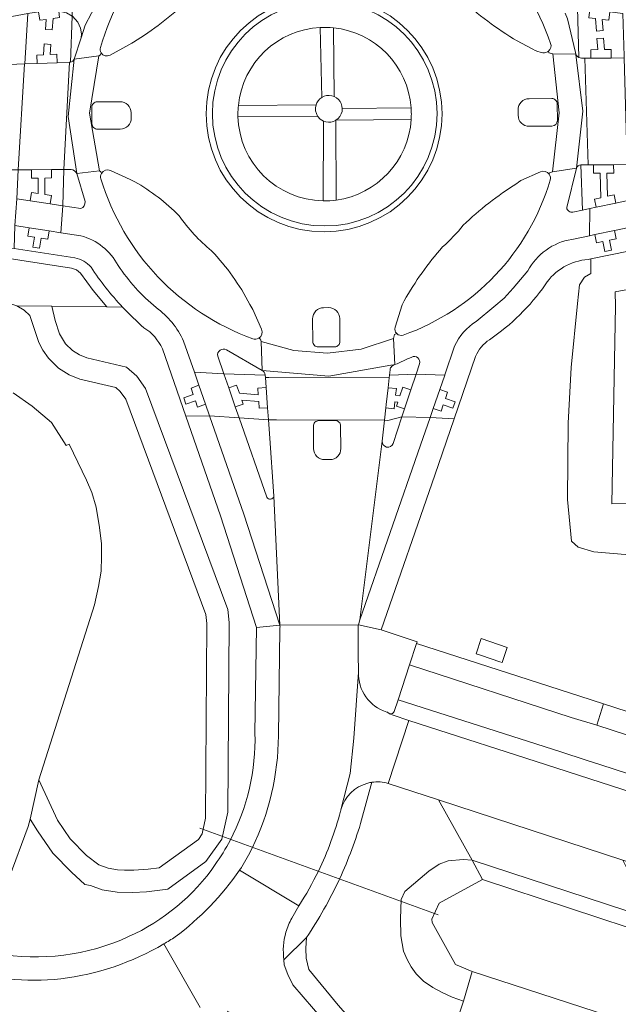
# Model space of a CAD drawing. Header units: metres. Extents: x 149984 to 156489, y 469398 to 478068.
# Tile 267 of 656: x 153396 to 153450, y 472770 to 472858. Entities that reach past the tile are written whole.
import ezdxf

# ---------------------------------------------------------------- set-up
doc = ezdxf.new("R2010")
doc.units = ezdxf.units.M
doc.header["$LTSCALE"] = 0.75
for name, color, linetype, lineweight in [('B-WE-GR-BEPLANTING_CULTUUR_HEESTERS-GV', 252, 'Continuous', 18), ('B-WE-GR-BEPLANTING_CULTUUR_VASTE PLANTENVAK-GV', 252, 'Continuous', 18), ('B-WE-KW-KUNSTWERK_DUIKER-G', 6, 'Continuous', 18), ('B-WE-OG-BEBOUWING_LAGE TRAFO-GV', 6, 'Continuous', 18), ('B-WE-OG-TERREIN_BEGROEID-GV', 252, 'Continuous', 18), ('B-WE-OG-TERREIN_ERF-GV', 252, 'Continuous', 18), ('B-WE-OG-TERREIN_OEVER-GV', 252, 'Continuous', 18), ('B-WE-OG-WATER_MEER-GV', 252, 'Continuous', 18), ('B-WE-VH-GESLOTENVERHARDING_ASFALT-GV', 252, 'Continuous', 18), ('B-WE-VH-GESLOTENVERHARDING_BETON-GV', 252, 'Continuous', 18), ('B-WE-VH-OPENVERHARDING_BETONSTRAATSTEEN-GV', 252, 'Continuous', 18), ('B-WE-VH-OPENVERHARDING_TEGEL-GV', 252, 'Continuous', 18)]:
    doc.layers.add(name, color=color, linetype=linetype, lineweight=lineweight)

msp = doc.modelspace()

# ---------------------------------------------------------------- linework, layer by layer
at = {"layer": 'B-WE-GR-BEPLANTING_CULTUUR_HEESTERS-GV', "flags": 128}
for points in [[(153458.11, 472814.76), (153449.019, 472814.674), (153449.351, 472832.327), (153449.333, 472833.6), (153475.384, 472838.365)], [(153450.521, 472837.223), (153447.172, 472836.525), (153447.172, 472835.236), (153446.578, 472834.896), (153446.143, 472834.225), (153445.98, 472832.54), (153445.4, 472826.848), (153445.146, 472821.882), (153445.074, 472815.067), (153445.418, 472811.351), (153446.016, 472810.808), (153447.412, 472810.409), (153450.566, 472810.119)], [(153427.602, 472789.834), (153426.693, 472786.483)], [(153435.802, 472770.296), (153434.77, 472770.66), (153433.889, 472771.076), (153433.063, 472771.521), (153432.21, 472772.1), (153431.562, 472772.756), (153431.108, 472773.385), (153430.75, 472774.034), (153430.448, 472774.77), (153430.19, 472776.14), (153430.181, 472777.645), (153430.24, 472779.37), (153430.54, 472780.08), (153432.693, 472781.894), (153433.63, 472782.525), (153434.41, 472782.84), (153435.755, 472782.94), (153436.577, 472782.878), (153433.551, 472788.27), (153429.08, 472789.732)], [(153424.747, 472781.252), (153424.698, 472781.146)], [(153421.771, 472775.991), (153421.73, 472775.01), (153421.76, 472774.15), (153422, 472773.13), (153424.59, 472769.96), (153428.24, 472765.85), (153429.73, 472763.46), (153430.8, 472760.47), (153433.07, 472767.07), (153434.582, 472766.618), (153435.802, 472770.296)]]:
    msp.add_lwpolyline(points, dxfattribs=at)
at = {"layer": 'B-WE-GR-BEPLANTING_CULTUUR_HEESTERS-GV'}
for points in [[(153429.08, 472789.732, 0.110992), (153427.602, 472789.834)], [(153426.693, 472786.483, -0.038271), (153424.747, 472781.252)], [(153424.698, 472781.146, -0.040571), (153421.771, 472775.991)]]:
    msp.add_lwpolyline(points, format="xyb", dxfattribs=at)
at = {"layer": 'B-WE-GR-BEPLANTING_CULTUUR_HEESTERS-GV', "flags": 128}
msp.add_lwpolyline([(153436.577, 472782.878), (153435.755, 472782.94), (153434.41, 472782.84), (153433.63, 472782.525), (153432.693, 472781.894), (153430.54, 472780.08), (153430.24, 472779.37), (153430.181, 472777.645), (153430.19, 472776.14), (153430.448, 472774.77), (153430.75, 472774.034), (153431.108, 472773.385), (153431.562, 472772.756), (153432.21, 472772.1), (153433.063, 472771.521), (153433.889, 472771.076), (153434.77, 472770.66), (153435.802, 472770.296), (153436.58, 472772.97), (153435.09, 472773.58), (153432.98, 472777.33), (153432.95, 472777.62), (153433.62, 472779.04), (153437.48, 472781.17)], close=True, dxfattribs=at)
at = {"layer": 'B-WE-GR-BEPLANTING_CULTUUR_VASTE PLANTENVAK-GV'}
for points in [[(153423.008, 472857.174, 0.370724), (153415.698, 472850.22)], [(153424.182, 472857.144, 0.037498), (153423.008, 472857.174)], [(153431.114, 472850.019, 0.36359), (153424.182, 472857.144)], [(153415.698, 472850.22, 0.024486), (153415.659, 472849.446)], [(153431.135, 472849.446, 0.019235), (153431.114, 472850.019)], [(153431.12, 472848.964, 0.014509), (153431.135, 472849.446)], [(153415.662, 472849.244, 0.401797), (153423.269, 472841.709)], [(153424.439, 472841.779, 0.357565), (153431.12, 472848.964)], [(153423.269, 472841.709, 0.037575), (153424.439, 472841.779)]]:
    msp.add_lwpolyline(points, format="xyb", dxfattribs=at)
at = {"layer": 'B-WE-GR-BEPLANTING_CULTUUR_VASTE PLANTENVAK-GV', "flags": 128}
for points in [[(153415.698, 472850.22), (153422.63, 472850.266), (153422.709, 472850.465), (153422.823, 472850.647), (153422.968, 472850.805), (153423.138, 472850.935), (153423.008, 472857.174)], [(153423.008, 472857.174), (153423.138, 472850.935), (153423.347, 472851.04), (153423.572, 472851.102), (153423.804, 472851.119), (153424.036, 472851.091), (153424.258, 472851.018), (153424.182, 472857.144)], [(153424.182, 472857.144), (153424.258, 472851.018), (153424.456, 472850.907), (153424.63, 472850.76), (153424.773, 472850.583), (153424.88, 472850.383), (153424.946, 472850.165), (153424.971, 472849.939), (153431.114, 472850.019)], [(153422.582, 472850.011), (153422.63, 472850.266), (153415.698, 472850.22)], [(153415.659, 472849.446), (153415.662, 472849.244), (153422.774, 472849.27), (153422.656, 472849.501), (153422.591, 472849.752), (153422.582, 472850.011)], [(153431.114, 472850.019), (153424.971, 472849.939), (153424.949, 472849.695), (153424.878, 472849.461), (153424.761, 472849.246), (153424.602, 472849.06), (153424.409, 472848.91), (153431.12, 472848.964)], [(153423.269, 472841.709), (153423.298, 472848.827), (153423.003, 472849.01), (153422.774, 472849.27), (153415.662, 472849.244)], [(153424.439, 472841.779), (153424.388, 472848.897), (153424.183, 472848.8), (153423.964, 472848.743), (153423.738, 472848.728), (153423.513, 472848.757), (153423.298, 472848.827), (153423.269, 472841.709)], [(153431.12, 472848.964), (153424.409, 472848.91), (153424.388, 472848.897), (153424.439, 472841.779)]]:
    msp.add_lwpolyline(points, dxfattribs=at)
msp.add_lwpolyline([(153422.774, 472849.27), (153423.003, 472849.01), (153423.298, 472848.827), (153423.513, 472848.757), (153423.738, 472848.728), (153423.964, 472848.743), (153424.183, 472848.8), (153424.388, 472848.897), (153424.409, 472848.91), (153424.602, 472849.06), (153424.761, 472849.246), (153424.878, 472849.461), (153424.949, 472849.695), (153424.971, 472849.939), (153424.946, 472850.165), (153424.88, 472850.383), (153424.773, 472850.583), (153424.63, 472850.76), (153424.456, 472850.907), (153424.258, 472851.018), (153424.036, 472851.091), (153423.804, 472851.119), (153423.572, 472851.102), (153423.347, 472851.04), (153423.138, 472850.935), (153422.968, 472850.805), (153422.823, 472850.647), (153422.709, 472850.465), (153422.63, 472850.266), (153422.582, 472850.011), (153422.591, 472849.752), (153422.656, 472849.501)], close=True, dxfattribs=at)
at = {"layer": 'B-WE-KW-KUNSTWERK_DUIKER-G', "flags": 128}
msp.add_lwpolyline([(153433.525, 472777.998), (153412.268, 472785.736)], dxfattribs=at)
at = {"layer": 'B-WE-OG-BEBOUWING_LAGE TRAFO-GV', "flags": 128}
msp.add_lwpolyline([(153437.382, 472802.662), (153436.919, 472801.297), (153437.386, 472801.139), (153439.041, 472800.579), (153439.235, 472800.513), (153439.701, 472801.873)], close=True, dxfattribs=at)
at = {"layer": 'B-WE-OG-TERREIN_BEGROEID-GV'}
for points in [[(153416.434, 472869.427, 0.240577), (153403.391, 472855.381)], [(153443.57, 472855.751, 0.229366), (153429.919, 472869.506)], [(153406.349, 472855.861, 0.051232), (153411.136, 472859.569)], [(153435.509, 472859.764, 0.052165), (153440.591, 472855.971)], [(153443.386, 472855.07, 0.305729), (153443.57, 472855.751)], [(153403.391, 472855.381, 0.208408), (153403.454, 472854.915)], [(153403.454, 472854.915, 0.403696), (153404.242, 472854.703)], [(153441.979, 472855.249, 0.103363), (153442.886, 472854.923)], [(153442.886, 472854.923, 0.217975), (153443.386, 472855.07)], [(153403.48, 472844.158, 0.206804), (153403.426, 472843.674)], [(153404.273, 472844.419, 0.389397), (153403.48, 472844.158)], [(153443.443, 472844.094, 0.359867), (153442.668, 472844.309)], [(153403.426, 472843.674, 0.237202), (153416.981, 472829.413)], [(153410.4, 472840.386, 0.069557), (153406.454, 472843.415)], [(153430.413, 472829.731, 0.238891), (153443.532, 472843.549)], [(153440.547, 472843.261, 0.050685), (153435.761, 472839.527)], [(153443.532, 472843.549, 0.233104), (153443.443, 472844.094)], [(153413.303, 472837.245, -0.067835), (153410.4, 472840.386)], [(153435.761, 472839.527, -0.042533), (153433.923, 472837.603)], [(153416.718, 472832.474, 0.071842), (153413.303, 472837.245)], [(153433.923, 472837.603, 0.049402), (153430.494, 472832.797)], [(153402.544, 472835.788, 0.172146), (153401.104, 472836.614)], [(153446.921, 472836.473, 0.238698), (153443.091, 472834.229)], [(153405.356, 472832.233, -0.041622), (153402.544, 472835.788)], [(153443.091, 472834.229, -0.089622), (153438.115, 472829.319)], [(153407.27, 472830.38, -0.024686), (153405.356, 472832.233)], [(153408.91, 472828.506, 0.152539), (153407.27, 472830.38)], [(153417.51, 472829.461, 0.382702), (153417.77, 472830.261)], [(153429.691, 472830.426, 0.277681), (153429.827, 472829.864)], [(153416.981, 472829.413, 0.223112), (153417.51, 472829.461)], [(153429.827, 472829.864, 0.291511), (153430.413, 472829.731)], [(153438.115, 472829.319, 0.153963), (153436.871, 472827.828)], [(153414.955, 472784.656, 0.128984), (153417.176, 472794.23)], [(153413.631, 472782.496, 0.033306), (153414.955, 472784.656)], [(153405.891, 472776.064, 0.136616), (153413.631, 472782.496)], [(153394.087, 472774.57, 0.152326), (153405.891, 472776.064)]]:
    msp.add_lwpolyline(points, format="xyb", dxfattribs=at)
at = {"layer": 'B-WE-OG-TERREIN_BEGROEID-GV', "flags": 128}
for points in [[(153321.74, 472853.84), (153331.85, 472852.98), (153338.3, 472852.44), (153362.516, 472852.653), (153371.862, 472852.697), (153377.012, 472852.722), (153381.229, 472852.742), (153386.524, 472853.224), (153392.409, 472853.759), (153396.605, 472853.931), (153396.649, 472853.933), (153396.909, 472858.423), (153384.349, 472856.068), (153382.145, 472855.737), (153370.547, 472854.193), (153365.753, 472854.055), (153361.841, 472853.972), (153338.26, 472854.083), (153329.306, 472854.469), (153322.226, 472854.855), (153314.678, 472855.663), (153313.381, 472855.824), (153313.221, 472854.943)], [(153437.386, 472801.139), (153436.919, 472801.297), (153437.382, 472802.662), (153439.701, 472801.873), (153439.235, 472800.513), (153439.041, 472800.579)], [(153605.49, 472727.193), (153572.827, 472738.204), (153518.597, 472756.04), (153436.577, 472782.878), (153437.48, 472781.17), (153507.38, 472758.15), (153530.097, 472751.225), (153547.83, 472745.82), (153550, 472745.1), (153554.24, 472743.62), (153559.1, 472742.08), (153563.24, 472740.56), (153573.26, 472737.09), (153577.62, 472735.7), (153591.68, 472730.57), (153605.011, 472725.808), (153605.1, 472726.09)]]:
    msp.add_lwpolyline(points, close=True, dxfattribs=at)
for points in [[(153404.242, 472854.703), (153405.931, 472855.627), (153406.179, 472855.782), (153406.349, 472855.861)], [(153440.591, 472855.971), (153440.976, 472855.788), (153441.979, 472855.249)], [(153406.454, 472843.415), (153406.222, 472843.525), (153406.037, 472843.629), (153404.273, 472844.419)], [(153442.668, 472844.309), (153440.914, 472843.527), (153440.696, 472843.388), (153440.547, 472843.261)], [(153321.748, 472840.698), (153331.298, 472839.893), (153338.612, 472839.56), (153344.585, 472839.637), (153347.589, 472840.14), (153372.314, 472840.1), (153400.796, 472835.713), (153401.238, 472835.549), (153401.612, 472835.261), (153402.728, 472833.717), (153403.943, 472832.249), (153405.356, 472832.233)], [(153401.104, 472836.614), (153395.685, 472837.445), (153372.153, 472841.065)], [(153450.566, 472810.119), (153447.412, 472810.409), (153446.016, 472810.808), (153445.418, 472811.351), (153445.074, 472815.067), (153445.146, 472821.882), (153445.4, 472826.848), (153445.98, 472832.54), (153446.143, 472834.225), (153446.578, 472834.896), (153447.172, 472835.236), (153447.172, 472836.525), (153446.921, 472836.473)], [(153430.494, 472832.797), (153430.318, 472832.423), (153429.691, 472830.426)], [(153405.356, 472832.233), (153403.943, 472832.249), (153399.055, 472832.304), (153399.348, 472831.031), (153399.741, 472829.853), (153400.272, 472828.962), (153400.895, 472828.367), (153401.511, 472827.97), (153402.161, 472827.702), (153405.701, 472826.883), (153406.622, 472826.059), (153407.418, 472824.965), (153414.754, 472805.257), (153414.871, 472804.104), (153414.754, 472787.166), (153414.215, 472784.775), (153412.797, 472782.76), (153409.401, 472780.292), (153407.49, 472780.067), (153406.261, 472779.999), (153404.877, 472780.028), (153403.543, 472780.228), (153402.487, 472780.623), (153401.98, 472780.724), (153400.803, 472781.806), (153399.141, 472783.514), (153397.763, 472785.501), (153397.098, 472786.541), (153396.935, 472785.885), (153393.52, 472776.73)], [(153417.77, 472830.261), (153416.993, 472832.014), (153416.718, 472832.474)], [(153417.176, 472794.23), (153417.321, 472803.639), (153414.098, 472813.619), (153411, 472822.508), (153408.91, 472828.506)], [(153436.871, 472827.828), (153434.954, 472822.254), (153433.231, 472817.242), (153428.44, 472803.423), (153431.653, 472802.378), (153431.599, 472802.211), (153446.176, 472797.521), (153448.287, 472796.842)], [(153448.287, 472796.842), (153454.724, 472794.74)], [(153537.094, 472754.76), (153536.143, 472755.068), (153534.882, 472755.475), (153533.54, 472755.909), (153531.61, 472754.93), (153515.79, 472760.03), (153514.772, 472761.984), (153510.345, 472763.417), (153508.36, 472762.44), (153482.14, 472770.93), (153481.047, 472772.901), (153480.734, 472773.002), (153477.767, 472773.963), (153477.213, 472774.142), (153475.27, 472773.15), (153450.97, 472780.98), (153450.01, 472782.889), (153433.551, 472788.27), (153436.577, 472782.878), (153518.597, 472756.04), (153572.827, 472738.204), (153605.49, 472727.193), (153605.62, 472727.56)]]:
    msp.add_lwpolyline(points, dxfattribs=at)
at = {"layer": 'B-WE-OG-TERREIN_ERF-GV', "flags": 128}
for points in [[(153475.384, 472838.365), (153449.333, 472833.6), (153449.351, 472832.327), (153449.019, 472814.674), (153458.11, 472814.76)], [(153393.52, 472776.73), (153396.935, 472785.885), (153397.098, 472786.541), (153397.89, 472790.05), (153402.85, 472805.67), (153403.21, 472807.3), (153403.44, 472808.68), (153403.48, 472809.97), (153403.49, 472811.12), (153403.29, 472812.57), (153403, 472814.37), (153402.62, 472815.7), (153402.15, 472816.79), (153400.58, 472820), (153400.33, 472819.87), (153399.01, 472821.94), (153397.3, 472823.39), (153395.6, 472824.59)], [(153465.926, 472763.423), (153436.58, 472772.97), (153435.802, 472770.296), (153434.582, 472766.618)]]:
    msp.add_lwpolyline(points, dxfattribs=at)
at = {"layer": 'B-WE-OG-TERREIN_OEVER-GV', "flags": 128}
for points in [[(153403.943, 472832.249), (153402.728, 472833.717), (153401.612, 472835.261), (153401.238, 472835.549), (153400.796, 472835.713), (153372.314, 472840.1), (153347.589, 472840.14), (153344.585, 472839.637), (153338.612, 472839.56), (153331.298, 472839.893), (153321.748, 472840.698), (153321.692, 472838.701), (153321.488, 472835.699), (153322.17, 472835.63), (153327.01, 472835.62), (153344.89, 472835.85), (153371.01, 472836.15), (153373.53, 472835.95), (153395.21, 472832.57), (153395.91, 472832.34), (153399.055, 472832.304)], [(153397.098, 472786.541), (153397.763, 472785.501), (153399.141, 472783.514), (153400.803, 472781.806), (153401.98, 472780.724), (153402.487, 472780.623), (153403.543, 472780.228), (153404.877, 472780.028), (153406.261, 472779.999), (153407.49, 472780.067), (153409.401, 472780.292), (153412.797, 472782.76), (153414.215, 472784.775), (153414.754, 472787.166), (153414.871, 472804.104), (153414.754, 472805.257), (153407.418, 472824.965), (153406.622, 472826.059), (153405.701, 472826.883), (153402.161, 472827.702), (153401.511, 472827.97), (153400.895, 472828.367), (153400.272, 472828.962), (153399.741, 472829.853), (153399.348, 472831.031), (153399.055, 472832.304), (153395.91, 472832.34), (153396.58, 472831.97), (153397.09, 472831.48), (153397.89, 472829.08), (153398.24, 472828.39), (153398.74, 472827.66), (153399.65, 472826.79), (153400.58, 472826.19), (153401.55, 472825.79), (153404.75, 472825.05), (153405.13, 472824.71), (153405.64, 472824.01), (153412.79, 472804.8), (153412.87, 472804.01), (153412.75, 472786.63), (153412.46, 472785.24), (153412.14, 472784.74), (153408.64, 472782.21), (153407.64, 472782.08), (153406.37, 472782), (153405.53, 472781.99), (153404.91, 472782.03), (153404.06, 472782.17), (153403.23, 472782.48), (153402.13, 472783.31), (153400.69, 472784.79), (153399.537, 472786.452), (153397.89, 472790.05)]]:
    msp.add_lwpolyline(points, close=True, dxfattribs=at)
at = {"layer": 'B-WE-OG-WATER_MEER-GV', "flags": 128}
for points in [[(153395.6, 472824.59), (153397.3, 472823.39), (153399.01, 472821.94), (153400.33, 472819.87), (153400.58, 472820), (153402.15, 472816.79), (153402.62, 472815.7), (153403, 472814.37), (153403.29, 472812.57), (153403.49, 472811.12), (153403.48, 472809.97), (153403.44, 472808.68), (153403.21, 472807.3), (153402.85, 472805.67), (153397.89, 472790.05), (153399.537, 472786.452), (153400.69, 472784.79), (153402.13, 472783.31), (153403.23, 472782.48), (153404.06, 472782.17), (153404.91, 472782.03), (153405.53, 472781.99), (153406.37, 472782), (153407.64, 472782.08), (153408.64, 472782.21), (153412.14, 472784.74), (153412.46, 472785.24), (153412.75, 472786.63), (153412.87, 472804.01), (153412.79, 472804.8), (153405.64, 472824.01), (153405.13, 472824.71), (153404.75, 472825.05), (153401.55, 472825.79), (153400.58, 472826.19), (153399.65, 472826.79), (153398.74, 472827.66), (153398.24, 472828.39), (153397.89, 472829.08), (153397.09, 472831.48), (153396.58, 472831.97), (153395.91, 472832.34)], [(153530.097, 472751.225), (153507.38, 472758.15), (153437.48, 472781.17), (153433.62, 472779.04), (153432.95, 472777.62), (153432.98, 472777.33), (153435.09, 472773.58), (153436.58, 472772.97), (153465.926, 472763.423), (153471.16, 472761.72), (153509.14, 472749.07), (153545.74, 472737.03)]]:
    msp.add_lwpolyline(points, dxfattribs=at)
at = {"layer": 'B-WE-VH-GESLOTENVERHARDING_ASFALT-GV'}
for points in [[(153403.391, 472855.381, -0.240577), (153416.434, 472869.427)], [(153429.919, 472869.506, -0.229366), (153443.57, 472855.751)], [(153412.813, 472849.474, -1), (153433.875, 472849.474)], [(153411.136, 472859.569, -0.051232), (153406.349, 472855.861)], [(153440.591, 472855.971, -0.052165), (153435.509, 472859.764)], [(153443.57, 472855.751, -0.305729), (153443.386, 472855.07)], [(153403.454, 472854.915, -0.208408), (153403.391, 472855.381)], [(153404.242, 472854.703, -0.403696), (153403.454, 472854.915)], [(153442.886, 472854.923, -0.103363), (153441.979, 472855.249)], [(153443.386, 472855.07, -0.217975), (153442.886, 472854.923)], [(153445.835, 472854.754, -0.028058), (153445.816, 472854.797)], [(153446.077, 472854.507, -0.161558), (153445.835, 472854.754)], [(153400.697, 472854.078, -0.062258), (153400.617, 472854.073)], [(153401.046, 472854.351, -0.266826), (153400.697, 472854.078)], [(153446.319, 472854.444, -0.120289), (153446.077, 472854.507)], [(153402.614, 472850.051, -0.41443), (153403.096, 472850.539)], [(153405.135, 472850.552, -0.414689), (153406.129, 472849.571)], [(153440.662, 472849.826, -0.415234), (153441.639, 472850.819)], [(153443.675, 472850.836, -0.415455), (153444.158, 472850.361)], [(153433.875, 472849.474, -1), (153412.813, 472849.474)], [(153403.119, 472848.099, -0.414631), (153402.624, 472848.588)], [(153406.131, 472849.099, -0.415603), (153405.157, 472848.112)], [(153441.653, 472848.369, -0.414706), (153440.666, 472849.34)], [(153444.17, 472848.876, -0.41357), (153443.688, 472848.386)], [(153400.76, 472844.512, -0.244161), (153401.262, 472844.141)], [(153403.426, 472843.674, -0.206804), (153403.48, 472844.158)], [(153403.48, 472844.158, -0.389397), (153404.273, 472844.419)], [(153442.668, 472844.309, -0.359867), (153443.443, 472844.094)], [(153445.873, 472844.639, -0.279981), (153446.266, 472844.921)], [(153416.981, 472829.413, -0.237202), (153403.426, 472843.674)], [(153406.454, 472843.415, -0.069557), (153410.4, 472840.386)], [(153443.532, 472843.549, -0.238891), (153430.413, 472829.731)], [(153435.761, 472839.527, -0.050685), (153440.547, 472843.261)], [(153443.443, 472844.094, -0.233104), (153443.532, 472843.549)], [(153402.01, 472841.639, -0.319014), (153401.639, 472841.014)], [(153445.565, 472840.694, -0.436302), (153445.004, 472841.105)], [(153410.4, 472840.386, 0.067835), (153413.303, 472837.245)], [(153433.923, 472837.603, 0.042533), (153435.761, 472839.527)], [(153401.637, 472838.592, -0.210103), (153404.965, 472835.947)], [(153441.522, 472835.461, -0.23041), (153445.451, 472838.276)], [(153413.303, 472837.245, -0.071842), (153416.718, 472832.474)], [(153430.494, 472832.797, -0.049402), (153433.923, 472837.603)], [(153404.965, 472835.947, 0.072701), (153408.35, 472832.193)], [(153408.35, 472832.193, -0.128301), (153410.809, 472829.189)], [(153422.321, 472831.18, -0.415145), (153423.304, 472832.177)], [(153423.761, 472832.181, -0.41505), (153424.751, 472831.205)], [(153435.002, 472828.74, -0.147488), (153436.913, 472830.958)], [(153417.77, 472830.261, -0.382702), (153417.51, 472829.461)], [(153429.827, 472829.864, -0.277681), (153429.691, 472830.426)], [(153417.51, 472829.461, -0.223112), (153416.981, 472829.413)], [(153430.413, 472829.731, -0.291511), (153429.827, 472829.864)], [(153413.848, 472827.846, -0.642944), (153414.632, 472828.412)], [(153422.818, 472828.679, -0.415708), (153422.337, 472829.153)], [(153424.766, 472829.176, -0.415531), (153424.287, 472828.69)], [(153429.675, 472827.101, 0.01093), (153431.165, 472827.775)], [(153431.165, 472827.775, -0.66264), (153431.855, 472827.167)], [(153417.811, 472826.571, -0.293996), (153418.089, 472826.169)], [(153429.233, 472826.636, -0.090723), (153429.285, 472826.81)], [(153429.285, 472826.81, -0.175956), (153429.536, 472827.042)], [(153422.394, 472821.611, -0.416484), (153422.875, 472822.1)], [(153424.327, 472822.111, -0.415827), (153424.824, 472821.622)], [(153423.403, 472818.624, -0.415107), (153422.409, 472819.603)], [(153424.839, 472819.611, -0.41568), (153423.871, 472818.628)], [(153429.501, 472820.076, -0.879724), (153428.528, 472820.266)], [(153418.869, 472815.348, -0.629113), (153418.222, 472815.261)]]:
    msp.add_lwpolyline(points, format="xyb", dxfattribs=at)
at = {"layer": 'B-WE-VH-GESLOTENVERHARDING_ASFALT-GV', "flags": 128}
for points in [[(153405.577, 472864.013), (153404.976, 472863.375), (153403.728, 472860.623), (153402.014, 472857.382), (153401.668, 472856.258), (153401.046, 472854.351), (153403.241, 472854.661), (153403.394, 472854.725), (153403.454, 472854.915)], [(153443.386, 472855.07), (153443.414, 472854.908), (153443.776, 472854.819), (153445.816, 472854.797), (153445.78, 472854.941), (153445.072, 472857.936), (153444.868, 472858.467)], [(153394.882, 472844.475), (153396.039, 472844.482), (153396.605, 472853.931), (153392.409, 472853.759), (153386.524, 472853.224), (153381.229, 472852.742), (153377.012, 472852.722), (153371.862, 472852.697), (153362.516, 472852.653), (153338.3, 472852.44), (153331.85, 472852.98), (153321.74, 472853.84), (153313.221, 472854.943), (153307.76, 472855.65)], [(153406.349, 472855.861), (153406.179, 472855.782), (153405.931, 472855.627), (153404.242, 472854.703)], [(153441.979, 472855.249), (153440.976, 472855.788), (153440.591, 472855.971)], [(153403.454, 472854.915), (153403.394, 472854.725), (153403.241, 472854.661), (153402.418, 472849.519), (153403.287, 472844.385), (153403.43, 472844.308), (153403.48, 472844.158)], [(153443.443, 472844.094), (153443.477, 472844.214), (153443.724, 472844.305), (153444.335, 472849.559), (153443.776, 472854.819), (153443.414, 472854.908), (153443.386, 472855.07)], [(153445.816, 472854.797), (153445.821, 472854.755), (153446.437, 472849.721), (153445.873, 472844.639)], [(153400.617, 472854.073), (153400.124, 472844.508)], [(153401.262, 472844.141), (153400.506, 472849.232), (153401.046, 472854.351)], [(153446.905, 472844.925), (153446.624, 472854.445), (153446.319, 472854.444)], [(153403.096, 472850.539), (153405.135, 472850.552)], [(153441.639, 472850.819), (153443.675, 472850.836)], [(153444.158, 472850.361), (153444.17, 472848.876)], [(153402.624, 472848.588), (153402.614, 472850.051)], [(153406.129, 472849.571), (153406.131, 472849.099)], [(153440.666, 472849.34), (153440.662, 472849.826)], [(153405.157, 472848.112), (153403.119, 472848.099)], [(153443.688, 472848.386), (153441.653, 472848.369)], [(153400.124, 472844.508), (153400.76, 472844.512)], [(153403.48, 472844.158), (153403.43, 472844.308), (153403.287, 472844.385), (153401.262, 472844.141)], [(153401.262, 472844.141), (153402.01, 472841.639)], [(153404.273, 472844.419), (153406.037, 472843.629), (153406.222, 472843.525), (153406.454, 472843.415)], [(153440.547, 472843.261), (153440.696, 472843.388), (153440.914, 472843.527), (153442.668, 472844.309)], [(153445.004, 472841.105), (153445.873, 472844.639), (153443.724, 472844.305), (153443.477, 472844.214), (153443.443, 472844.094)], [(153446.266, 472844.921), (153446.323, 472844.923), (153446.905, 472844.925)], [(153401.639, 472841.014), (153400.026, 472841.262), (153399.853, 472838.866), (153401.637, 472838.592)], [(153445.451, 472838.276), (153447.044, 472838.601), (153447.076, 472841.015), (153446.417, 472840.875), (153445.565, 472840.694)], [(153436.913, 472830.958), (153438.512, 472832.243), (153439.42, 472833.014), (153440.217, 472833.923), (153441.522, 472835.461)], [(153429.691, 472830.426), (153430.318, 472832.423), (153430.494, 472832.797)], [(153416.718, 472832.474), (153416.993, 472832.014), (153417.77, 472830.261)], [(153423.304, 472832.177), (153423.761, 472832.181)], [(153422.337, 472829.153), (153422.321, 472831.18)], [(153424.751, 472831.205), (153424.766, 472829.176)], [(153410.809, 472829.189), (153411.765, 472826.44), (153414.395, 472826.273), (153413.848, 472827.846)], [(153414.632, 472828.412), (153417.811, 472826.571), (153417.72, 472829.151), (153417.666, 472829.384), (153417.51, 472829.461)], [(153417.51, 472829.461), (153417.666, 472829.384), (153417.72, 472829.151), (153420.639, 472828.345), (153423.659, 472828.121), (153426.665, 472828.486), (153429.544, 472829.427), (153429.634, 472829.784), (153429.827, 472829.864)], [(153429.827, 472829.864), (153429.634, 472829.784), (153429.544, 472829.427), (153429.675, 472827.101)], [(153424.287, 472828.69), (153422.818, 472828.679)], [(153431.855, 472827.167), (153431.552, 472826.255), (153434.113, 472826.163), (153434.116, 472826.173), (153435.002, 472828.74)], [(153429.536, 472827.042), (153429.675, 472827.101), (153429.536, 472827.077), (153429.307, 472827.037), (153423.777, 472826.067), (153417.832, 472826.569), (153417.811, 472826.571)], [(153429.179, 472826.146), (153429.233, 472826.636)], [(153418.089, 472826.169), (153418.09, 472826.158), (153418.104, 472825.961), (153418.407, 472825.96), (153429.154, 472825.917), (153429.179, 472826.146)], [(153418.222, 472815.261), (153415.755, 472822.358), (153413.126, 472822.526), (153416.174, 472813.761)], [(153428.528, 472820.266), (153426.543, 472804.318), (153431.958, 472819.919), (153432.804, 472822.37), (153430.29, 472822.449)], [(153430.29, 472822.449), (153429.501, 472820.076)], [(153422.409, 472819.603), (153422.394, 472821.611)], [(153422.875, 472822.1), (153424.327, 472822.111)], [(153424.824, 472821.622), (153424.839, 472819.611)], [(153423.871, 472818.628), (153423.403, 472818.624)], [(153416.174, 472813.761), (153419.402, 472803.867), (153418.869, 472815.348)]]:
    msp.add_lwpolyline(points, dxfattribs=at)
for points in [[(153400.506, 472849.232), (153401.262, 472844.141), (153403.287, 472844.385), (153402.418, 472849.519), (153403.241, 472854.661), (153401.046, 472854.351)], [(153445.873, 472844.639), (153446.437, 472849.721), (153445.821, 472854.755), (153445.816, 472854.797), (153443.776, 472854.819), (153444.335, 472849.559), (153443.724, 472844.305)], [(153396.039, 472844.482), (153397.224, 472844.49), (153399.024, 472844.501), (153400.124, 472844.508), (153400.617, 472854.073), (153399.523, 472854.034), (153397.724, 472853.971), (153396.649, 472853.933), (153396.605, 472853.931)], [(153449.194, 472844.934), (153450.406, 472844.939), (153450.125, 472854.456), (153448.972, 472854.453), (153447.172, 472854.447), (153446.624, 472854.445), (153446.905, 472844.925), (153447.394, 472844.927)], [(153395.735, 472839.498), (153397.014, 472839.302), (153398.794, 472839.029), (153399.853, 472838.866), (153400.026, 472841.262), (153398.892, 472841.436), (153397.113, 472841.709), (153395.909, 472841.894)], [(153450.586, 472841.762), (153449.394, 472841.508), (153447.633, 472841.134), (153447.076, 472841.015), (153447.044, 472838.601), (153447.504, 472838.695), (153449.268, 472839.055), (153450.554, 472839.318)], [(153417.811, 472826.571), (153417.832, 472826.569), (153423.777, 472826.067), (153429.307, 472827.037), (153429.536, 472827.077), (153429.675, 472827.101), (153429.544, 472829.427), (153426.665, 472828.486), (153423.659, 472828.121), (153420.639, 472828.345), (153417.72, 472829.151)], [(153412.176, 472825.257), (153412.768, 472823.557), (153413.126, 472822.526), (153415.755, 472822.358), (153415.421, 472823.321), (153414.83, 472825.021), (153414.395, 472826.273), (153411.765, 472826.44)], [(153418.407, 472825.96), (153418.104, 472825.961), (153418.172, 472825.053), (153418.305, 472823.258), (153418.384, 472822.186), (153419.093, 472822.183), (153428.736, 472822.145), (153428.858, 472823.251), (153428.889, 472823.535), (153429.056, 472825.04), (153429.154, 472825.917)], [(153434.113, 472826.163), (153431.552, 472826.255), (153431.089, 472824.858), (153430.522, 472823.15), (153430.29, 472822.449), (153432.804, 472822.37), (153433.082, 472823.176), (153433.669, 472824.878)], [(153428.528, 472820.266), (153428.736, 472822.145), (153419.093, 472822.183), (153418.384, 472822.186), (153418.476, 472820.946), (153418.869, 472815.348), (153419.402, 472803.867), (153426.405, 472803.877), (153426.543, 472804.318)]]:
    msp.add_lwpolyline(points, close=True, dxfattribs=at)
at = {"layer": 'B-WE-VH-GESLOTENVERHARDING_BETON-GV', "flags": 128}
msp.add_lwpolyline([(153400.895, 472858.183), (153401.363, 472857.655), (153401.589, 472857.126), (153401.679, 472856.598), (153401.668, 472856.258), (153402.014, 472857.382), (153403.728, 472860.623), (153404.976, 472863.375), (153403.972, 472862.69), (153402.709, 472862.187), (153401.539, 472861.949), (153401.104, 472861.889), (153400.904, 472858.999), (153400.87, 472858.196)], close=True, dxfattribs=at)
at = {"layer": 'B-WE-VH-GESLOTENVERHARDING_BETON-GV'}
for points in [[(153433.875, 472849.474, 1), (153412.813, 472849.474)], [(153413.379, 472849.493, -1), (153433.429, 472849.493)], [(153412.813, 472849.474, 1), (153433.875, 472849.474)], [(153433.429, 472849.493, -1), (153413.379, 472849.493)]]:
    msp.add_lwpolyline(points, format="xyb", dxfattribs=at)
at = {"layer": 'B-WE-VH-OPENVERHARDING_BETONSTRAATSTEEN-GV'}
for points in [[(153433.429, 472849.493, 1), (153413.379, 472849.493)], [(153415.698, 472850.22, -0.370724), (153423.008, 472857.174)], [(153423.008, 472857.174, -0.037498), (153424.182, 472857.144)], [(153424.182, 472857.144, -0.36359), (153431.114, 472850.019)], [(153445.816, 472854.797, 0.028058), (153445.835, 472854.754)], [(153445.835, 472854.754, 0.161558), (153446.077, 472854.507)], [(153400.697, 472854.078, 0.266826), (153401.046, 472854.351)], [(153403.096, 472850.539, 0.41443), (153402.614, 472850.051)], [(153406.129, 472849.571, 0.414689), (153405.135, 472850.552)], [(153441.639, 472850.819, 0.415234), (153440.662, 472849.826)], [(153444.158, 472850.361, 0.415455), (153443.675, 472850.836)], [(153413.379, 472849.493, 1), (153433.429, 472849.493)], [(153415.659, 472849.446, -0.024486), (153415.698, 472850.22)], [(153431.114, 472850.019, -0.019235), (153431.135, 472849.446)], [(153431.135, 472849.446, -0.014509), (153431.12, 472848.964)], [(153402.624, 472848.588, 0.414631), (153403.119, 472848.099)], [(153405.157, 472848.112, 0.415603), (153406.131, 472849.099)], [(153423.269, 472841.709, -0.401797), (153415.662, 472849.244)], [(153431.12, 472848.964, -0.357565), (153424.439, 472841.779)], [(153440.666, 472849.34, 0.414706), (153441.653, 472848.369)], [(153443.688, 472848.386, 0.41357), (153444.17, 472848.876)], [(153401.262, 472844.141, 0.244161), (153400.76, 472844.512)], [(153446.266, 472844.921, 0.279981), (153445.873, 472844.639)], [(153401.639, 472841.014, 0.319014), (153402.01, 472841.639)], [(153424.439, 472841.779, -0.037575), (153423.269, 472841.709)], [(153445.004, 472841.105, 0.436302), (153445.565, 472840.694)], [(153423.304, 472832.177, 0.415145), (153422.321, 472831.18)], [(153424.751, 472831.205, 0.41505), (153423.761, 472832.181)], [(153414.632, 472828.412, 0.642944), (153413.848, 472827.846)], [(153422.337, 472829.153, 0.415708), (153422.818, 472828.679)], [(153424.287, 472828.69, 0.415531), (153424.766, 472829.176)], [(153431.165, 472827.775, -0.01093), (153429.675, 472827.101)], [(153431.855, 472827.167, 0.66264), (153431.165, 472827.775)], [(153418.089, 472826.169, 0.293996), (153417.811, 472826.571)], [(153429.285, 472826.81, 0.090723), (153429.233, 472826.636)], [(153429.536, 472827.042, 0.175956), (153429.285, 472826.81)], [(153422.875, 472822.1, 0.416484), (153422.394, 472821.611)], [(153424.824, 472821.622, 0.415827), (153424.327, 472822.111)], [(153422.409, 472819.603, 0.415107), (153423.403, 472818.624)], [(153423.871, 472818.628, 0.41568), (153424.839, 472819.611)], [(153428.528, 472820.266, 0.879724), (153429.501, 472820.076)], [(153418.222, 472815.261, 0.629113), (153418.869, 472815.348)], [(153419.402, 472803.867, -0.053125), (153419.406, 472803.528)], [(153426.387, 472803.562, -0.050809), (153426.405, 472803.877)], [(153428.934, 472796.099, -0.331237), (153426.408, 472799.656)], [(153429.611, 472796.163, -0.324276), (153429.192, 472795.931)], [(153419.268, 472793.972, -0.112883), (153416.923, 472783.972)], [(153424.846, 472787.38, -0.268588), (153427.252, 472789.762)], [(153427.252, 472789.762, -0.028539), (153427.602, 472789.834)], [(153427.602, 472789.834, -0.110992), (153429.08, 472789.732)], [(153422.841, 472781.915, 0.049507), (153424.816, 472787.262)], [(153424.816, 472787.262, -0.01592), (153424.846, 472787.38)], [(153416.923, 472783.972, -0.020927), (153416.016, 472782.299)], [(153415.809, 472781.996, -0.081235), (153410.055, 472776.043)], [(153416.016, 472782.299, -0.003787), (153415.809, 472781.996)], [(153421.095, 472778.821, 0.031004), (153422.841, 472781.915)], [(153419.938, 472776.459, -0.060669), (153420.473, 472777.725)], [(153410.055, 472776.043, -0.012733), (153409.037, 472775.41)], [(153419.767, 472773.995, -0.107538), (153419.938, 472776.459)], [(153409.037, 472775.41, -0.103086), (153399.834, 472772.307)], [(153399.834, 472772.307, -0.119101), (153390.623, 472773.404)]]:
    msp.add_lwpolyline(points, format="xyb", dxfattribs=at)
at = {"layer": 'B-WE-VH-OPENVERHARDING_BETONSTRAATSTEEN-GV', "flags": 128}
for points in [[(153401.046, 472854.351), (153401.668, 472856.258), (153401.679, 472856.598), (153401.589, 472857.126), (153401.363, 472857.655), (153400.895, 472858.183), (153400.87, 472858.196), (153400.697, 472854.078)], [(153446.077, 472854.507), (153445.96, 472858.921), (153445.315, 472859)], [(153445.072, 472857.936), (153445.78, 472854.941), (153445.816, 472854.797)], [(153405.135, 472850.552), (153403.096, 472850.539)], [(153443.675, 472850.836), (153441.639, 472850.819)], [(153444.17, 472848.876), (153444.158, 472850.361)], [(153402.614, 472850.051), (153402.624, 472848.588)], [(153406.131, 472849.099), (153406.129, 472849.571)], [(153415.662, 472849.244), (153415.659, 472849.446)], [(153440.662, 472849.826), (153440.666, 472849.34)], [(153403.119, 472848.099), (153405.157, 472848.112)], [(153441.653, 472848.369), (153443.688, 472848.386)], [(153400.76, 472844.512), (153400.124, 472844.508), (153400.026, 472841.262), (153401.639, 472841.014)], [(153402.01, 472841.639), (153401.262, 472844.141)], [(153445.873, 472844.639), (153445.004, 472841.105)], [(153445.565, 472840.694), (153446.417, 472840.875), (153446.266, 472844.921)], [(153423.761, 472832.181), (153423.304, 472832.177)], [(153422.321, 472831.18), (153422.337, 472829.153)], [(153424.766, 472829.176), (153424.751, 472831.205)], [(153417.811, 472826.571), (153414.632, 472828.412)], [(153422.818, 472828.679), (153424.287, 472828.69)], [(153413.848, 472827.846), (153414.395, 472826.273)], [(153429.233, 472826.636), (153429.179, 472826.146), (153431.552, 472826.255), (153431.855, 472827.167)], [(153429.675, 472827.101), (153429.536, 472827.042)], [(153414.395, 472826.273), (153418.09, 472826.158), (153418.089, 472826.169)], [(153415.755, 472822.358), (153418.222, 472815.261)], [(153418.869, 472815.348), (153418.476, 472820.946), (153418.384, 472822.186), (153415.755, 472822.358)], [(153429.501, 472820.076), (153430.29, 472822.449), (153429.034, 472822.112), (153428.736, 472822.145), (153428.528, 472820.266)], [(153422.394, 472821.611), (153422.409, 472819.603)], [(153424.327, 472822.111), (153422.875, 472822.1)], [(153424.839, 472819.611), (153424.824, 472821.622)], [(153423.403, 472818.624), (153423.871, 472818.628)], [(153426.405, 472803.877), (153419.402, 472803.867)], [(153419.406, 472803.528), (153419.268, 472793.972)], [(153424.846, 472787.38), (153425.661, 472790.606), (153425.993, 472793.762), (153426.408, 472799.656), (153426.388, 472801.303), (153426.387, 472803.562)], [(153426.408, 472799.656), (153425.993, 472793.762), (153425.661, 472790.606), (153424.846, 472787.38)], [(153430.901, 472795.363), (153444.041, 472791.112), (153473.003, 472781.765), (153475.454, 472780.973), (153475.886, 472782.425), (153473.725, 472783.121), (153450.595, 472790.574), (153447.95, 472791.426), (153446.746, 472791.814), (153444.471, 472792.541), (153429.947, 472797.182), (153429.611, 472796.163)], [(153430.901, 472795.363), (153429.501, 472795.816), (153429.192, 472795.931), (153428.996, 472796.081), (153428.934, 472796.099)], [(153429.192, 472795.931), (153429.501, 472795.816), (153430.901, 472795.363)], [(153429.08, 472789.732), (153430.901, 472795.363)], [(153420.473, 472777.725), (153421.095, 472778.821), (153415.809, 472781.996)], [(153415.809, 472781.996), (153421.095, 472778.821)], [(153424.59, 472769.96), (153422, 472773.13), (153421.76, 472774.15), (153421.73, 472775.01), (153421.771, 472775.991), (153419.767, 472773.995), (153419.78, 472773.55), (153420.1, 472772.69), (153420.56, 472771.78), (153424.246, 472767.486)], [(153409.037, 472775.41), (153412.294, 472769.745)], [(153412.294, 472769.745), (153409.037, 472775.41)], [(153414.703, 472769.425), (153415.46, 472769.05), (153417.33, 472767.49), (153420.544, 472764.039), (153421.051, 472763.495), (153424.82, 472766.818), (153424.246, 472767.486), (153420.56, 472771.78), (153420.1, 472772.69), (153419.78, 472773.55), (153419.767, 472773.995)]]:
    msp.add_lwpolyline(points, dxfattribs=at)
for points in [[(153447.95, 472791.426), (153450.595, 472790.574), (153473.725, 472783.121), (153475.886, 472782.425), (153476.73, 472785.265), (153476.566, 472785.538), (153447.702, 472794.933), (153445.4, 472795.63), (153430.98, 472800.32), (153429.947, 472797.182), (153444.471, 472792.541), (153446.746, 472791.814)], [(153444.041, 472791.112), (153430.901, 472795.363), (153429.08, 472789.732), (153433.551, 472788.27), (153450.01, 472782.889), (153477.213, 472774.142), (153477.767, 472773.963), (153479.489, 472779.672), (153477.387, 472780.35), (153476.121, 472780.758), (153475.454, 472780.973), (153473.003, 472781.765)]]:
    msp.add_lwpolyline(points, close=True, dxfattribs=at)
at = {"layer": 'B-WE-VH-OPENVERHARDING_TEGEL-GV', "flags": 128}
for points in [[(153399.743, 472858.074), (153399.157, 472857.989), (153399.074, 472856.956), (153398.476, 472857.004), (153398.548, 472857.901), (153397.961, 472857.817), (153397.854, 472858.559), (153396.909, 472858.423), (153396.649, 472853.933), (153397.724, 472853.971), (153397.697, 472854.72), (153398.295, 472854.741), (153398.372, 472855.708), (153398.97, 472855.66), (153398.899, 472854.763), (153399.496, 472854.784), (153399.523, 472854.034), (153400.617, 472854.073)], [(153400.697, 472854.078), (153400.87, 472858.196), (153400.352, 472858.47), (153399.664, 472858.623), (153399.743, 472858.074)], [(153448.861, 472858.565), (153448.769, 472857.821), (153448.174, 472857.894), (153448.246, 472856.897), (153447.659, 472856.854), (153447.578, 472857.967), (153446.983, 472858.04), (153447.074, 472858.784), (153446.526, 472858.852), (153445.96, 472858.921), (153446.077, 472854.507)], [(153446.319, 472854.444), (153446.624, 472854.445), (153447.172, 472854.447), (153447.169, 472855.197), (153447.769, 472855.199), (153447.7, 472856.197), (153448.298, 472856.238), (153448.369, 472855.201), (153448.969, 472855.203), (153448.972, 472854.453), (153450.125, 472854.456), (153450.121, 472854.605), (153450.016, 472858.424), (153448.861, 472858.565)], [(153401.637, 472838.592), (153399.853, 472838.866), (153398.794, 472839.029), (153398.68, 472838.287), (153398.087, 472838.378), (153397.95, 472837.489), (153397.357, 472837.58), (153397.494, 472838.469), (153396.901, 472838.561), (153397.014, 472839.302), (153395.735, 472839.498), (153395.685, 472837.445), (153401.104, 472836.614)], [(153449.268, 472839.055), (153449.418, 472838.32), (153448.83, 472838.2), (153449.01, 472837.318), (153448.422, 472837.198), (153448.242, 472838.08), (153447.654, 472837.96), (153447.504, 472838.695), (153447.044, 472838.601), (153445.451, 472838.276)], [(153446.921, 472836.473), (153447.172, 472836.525), (153450.521, 472837.223), (153450.528, 472837.225), (153450.554, 472839.318), (153449.268, 472839.055)], [(153441.522, 472835.461), (153440.217, 472833.923), (153439.42, 472833.014), (153438.512, 472832.243), (153436.913, 472830.958)], [(153411, 472822.508), (153413.126, 472822.526), (153412.768, 472823.557), (153412.059, 472823.31), (153411.862, 472823.877), (153411.012, 472823.581), (153410.815, 472824.148), (153411.665, 472824.444), (153411.468, 472825.01), (153412.176, 472825.257), (153411.765, 472826.44), (153410.809, 472829.189)], [(153408.91, 472828.506), (153411, 472822.508)], [(153435.002, 472828.74), (153434.116, 472826.173), (153434.113, 472826.163), (153433.669, 472824.878), (153434.378, 472824.633), (153434.183, 472824.066), (153435.033, 472823.773), (153434.838, 472823.205), (153433.987, 472823.499), (153433.791, 472822.932), (153433.082, 472823.176), (153432.804, 472822.37), (153434.954, 472822.254), (153436.871, 472827.828)], [(153419.402, 472803.867), (153417.321, 472803.639), (153417.176, 472794.23)], [(153429.947, 472797.182), (153430.98, 472800.32), (153431.599, 472802.211), (153431.653, 472802.378), (153428.44, 472803.423), (153426.405, 472803.877)], [(153419.268, 472793.972), (153419.406, 472803.528)], [(153426.387, 472803.562), (153426.388, 472801.303), (153426.408, 472799.656)], [(153429.611, 472796.163), (153429.947, 472797.182)], [(153428.934, 472796.099), (153428.996, 472796.081), (153429.192, 472795.931)], [(153426.693, 472786.483), (153427.602, 472789.834)], [(153424.698, 472781.146), (153424.747, 472781.252)], [(153421.095, 472778.821), (153420.473, 472777.725)], [(153419.767, 472773.995), (153421.771, 472775.991)]]:
    msp.add_lwpolyline(points, dxfattribs=at)
for points in [[(153397.854, 472858.559), (153397.961, 472857.817), (153398.548, 472857.901), (153398.476, 472857.004), (153399.074, 472856.956), (153399.157, 472857.989), (153399.743, 472858.074), (153399.664, 472858.623)], [(153447.074, 472858.784), (153446.983, 472858.04), (153447.578, 472857.967), (153447.659, 472856.854), (153448.246, 472856.897), (153448.174, 472857.894), (153448.769, 472857.821), (153448.861, 472858.565)], [(153399.523, 472854.034), (153399.496, 472854.784), (153398.899, 472854.763), (153398.97, 472855.66), (153398.372, 472855.708), (153398.295, 472854.741), (153397.697, 472854.72), (153397.724, 472853.971)], [(153448.369, 472855.201), (153448.298, 472856.238), (153447.7, 472856.197), (153447.769, 472855.199), (153447.169, 472855.197), (153447.172, 472854.447), (153448.972, 472854.453), (153448.969, 472855.203)], [(153397.113, 472841.709), (153397.227, 472842.45), (153397.817, 472842.36), (153397.828, 472843.744), (153397.228, 472843.74), (153397.224, 472844.49), (153396.039, 472844.482), (153395.909, 472841.894)], [(153397.228, 472843.74), (153397.828, 472843.744), (153397.817, 472842.36), (153397.227, 472842.45), (153397.113, 472841.709), (153398.892, 472841.436), (153399.006, 472842.177), (153398.416, 472842.268), (153398.428, 472843.747), (153399.028, 472843.751), (153399.024, 472844.501), (153397.224, 472844.49)], [(153399.028, 472843.751), (153398.428, 472843.747), (153398.416, 472842.268), (153399.006, 472842.177), (153398.892, 472841.436), (153400.026, 472841.262), (153400.124, 472844.508), (153399.024, 472844.501)], [(153447.394, 472844.927), (153446.905, 472844.925), (153446.323, 472844.923), (153446.266, 472844.921), (153446.417, 472840.875), (153447.076, 472841.015), (153447.633, 472841.134), (153447.477, 472841.868), (153448.064, 472841.992), (153447.997, 472844.18), (153447.397, 472844.177)], [(153447.633, 472841.134), (153449.394, 472841.508), (153449.238, 472842.242), (153448.651, 472842.117), (153448.597, 472844.182), (153449.197, 472844.184), (153449.194, 472844.934), (153447.394, 472844.927), (153447.397, 472844.177), (153447.997, 472844.18), (153448.064, 472841.992), (153447.477, 472841.868)], [(153450.406, 472844.939), (153449.194, 472844.934), (153449.197, 472844.184), (153448.597, 472844.182), (153448.651, 472842.117), (153449.238, 472842.242), (153449.394, 472841.508), (153450.586, 472841.762)], [(153397.014, 472839.302), (153396.901, 472838.561), (153397.494, 472838.469), (153397.357, 472837.58), (153397.95, 472837.489), (153398.087, 472838.378), (153398.68, 472838.287), (153398.794, 472839.029)], [(153449.268, 472839.055), (153447.504, 472838.695), (153447.654, 472837.96), (153448.242, 472838.08), (153448.422, 472837.198), (153449.01, 472837.318), (153448.83, 472838.2), (153449.418, 472838.32)], [(153418.172, 472825.053), (153418.104, 472825.961), (153418.09, 472826.158), (153414.395, 472826.273), (153414.83, 472825.021), (153415.538, 472825.267), (153415.787, 472824.551), (153417.468, 472824.403), (153417.424, 472824.997)], [(153431.089, 472824.858), (153431.552, 472826.255), (153429.179, 472826.146), (153429.154, 472825.917), (153429.056, 472825.04), (153429.802, 472824.957), (153429.736, 472824.361), (153430.12, 472824.318), (153430.377, 472825.094)], [(153412.768, 472823.557), (153412.176, 472825.257), (153411.468, 472825.01), (153411.665, 472824.444), (153410.815, 472824.148), (153411.012, 472823.581), (153411.862, 472823.877), (153412.059, 472823.31)], [(153415.421, 472823.321), (153416.129, 472823.567), (153416.003, 472823.93), (153417.513, 472823.797), (153417.557, 472823.202), (153418.305, 472823.258), (153418.172, 472825.053), (153417.424, 472824.997), (153417.468, 472824.403), (153415.787, 472824.551), (153415.538, 472825.267), (153414.83, 472825.021)], [(153428.858, 472823.251), (153429.604, 472823.168), (153429.67, 472823.765), (153429.926, 472823.736), (153429.81, 472823.386), (153430.522, 472823.15), (153431.089, 472824.858), (153430.377, 472825.094), (153430.12, 472824.318), (153429.736, 472824.361), (153429.802, 472824.957), (153429.056, 472825.04), (153428.889, 472823.535)], [(153433.669, 472824.878), (153433.082, 472823.176), (153433.791, 472822.932), (153433.987, 472823.499), (153434.838, 472823.205), (153435.033, 472823.773), (153434.183, 472824.066), (153434.378, 472824.633)], [(153418.384, 472822.186), (153418.305, 472823.258), (153417.557, 472823.202), (153417.513, 472823.797), (153416.003, 472823.93), (153416.129, 472823.567), (153415.421, 472823.321), (153415.755, 472822.358)], [(153430.29, 472822.449), (153430.522, 472823.15), (153429.81, 472823.386), (153429.926, 472823.736), (153429.67, 472823.765), (153429.604, 472823.168), (153428.858, 472823.251), (153428.736, 472822.145), (153429.034, 472822.112)], [(153419.402, 472803.867), (153416.174, 472813.761), (153413.126, 472822.526), (153411, 472822.508), (153414.098, 472813.619), (153417.321, 472803.639)], [(153431.958, 472819.919), (153426.543, 472804.318), (153426.405, 472803.877), (153428.44, 472803.423), (153433.231, 472817.242), (153434.954, 472822.254), (153432.804, 472822.37)], [(153448.287, 472796.842), (153446.176, 472797.521), (153431.599, 472802.211), (153430.98, 472800.32), (153445.4, 472795.63), (153447.702, 472794.933)], [(153479.054, 472786.547), (153476.812, 472787.586), (153454.724, 472794.74), (153448.287, 472796.842), (153447.702, 472794.933), (153476.566, 472785.538), (153476.73, 472785.265), (153475.886, 472782.425), (153475.454, 472780.973), (153476.121, 472780.758), (153477.387, 472780.35), (153477.815, 472781.804), (153478.702, 472784.303), (153479.04, 472785.538)]]:
    msp.add_lwpolyline(points, close=True, dxfattribs=at)
at = {"layer": 'B-WE-VH-OPENVERHARDING_TEGEL-GV'}
for points in [[(153400.617, 472854.073, 0.062258), (153400.697, 472854.078)], [(153446.077, 472854.507, 0.120289), (153446.319, 472854.444)], [(153404.965, 472835.947, 0.210103), (153401.637, 472838.592)], [(153445.451, 472838.276, 0.23041), (153441.522, 472835.461)], [(153401.104, 472836.614, -0.172146), (153402.544, 472835.788)], [(153443.091, 472834.229, -0.238698), (153446.921, 472836.473)], [(153402.544, 472835.788, 0.041622), (153405.356, 472832.233)], [(153408.35, 472832.193, -0.072701), (153404.965, 472835.947)], [(153438.115, 472829.319, 0.089622), (153443.091, 472834.229)], [(153405.356, 472832.233, 0.024686), (153407.27, 472830.38)], [(153410.809, 472829.189, 0.128301), (153408.35, 472832.193)], [(153436.913, 472830.958, 0.147488), (153435.002, 472828.74)], [(153407.27, 472830.38, -0.152539), (153408.91, 472828.506)], [(153436.871, 472827.828, -0.153963), (153438.115, 472829.319)], [(153419.406, 472803.528, 0.053125), (153419.402, 472803.867)], [(153426.405, 472803.877, 0.050809), (153426.387, 472803.562)], [(153426.408, 472799.656, 0.331237), (153428.934, 472796.099)], [(153429.192, 472795.931, 0.324276), (153429.611, 472796.163)], [(153417.176, 472794.23, -0.128984), (153414.955, 472784.656)], [(153416.923, 472783.972, 0.112883), (153419.268, 472793.972)], [(153427.252, 472789.762, 0.268588), (153424.846, 472787.38)], [(153427.602, 472789.834, 0.028539), (153427.252, 472789.762)], [(153424.816, 472787.262, -0.049507), (153422.841, 472781.915)], [(153424.846, 472787.38, 0.01592), (153424.816, 472787.262)], [(153424.747, 472781.252, 0.038271), (153426.693, 472786.483)], [(153414.955, 472784.656, -0.033306), (153413.631, 472782.496)], [(153416.016, 472782.299, 0.020927), (153416.923, 472783.972)], [(153413.631, 472782.496, -0.136616), (153405.891, 472776.064)], [(153410.055, 472776.043, 0.081235), (153415.809, 472781.996)], [(153415.809, 472781.996, 0.003787), (153416.016, 472782.299)], [(153422.841, 472781.915, -0.031004), (153421.095, 472778.821)], [(153421.771, 472775.991, 0.040571), (153424.698, 472781.146)], [(153420.473, 472777.725, 0.060669), (153419.938, 472776.459)], [(153405.891, 472776.064, -0.152326), (153394.087, 472774.57)], [(153409.037, 472775.41, 0.012733), (153410.055, 472776.043)], [(153419.938, 472776.459, 0.107538), (153419.767, 472773.995)], [(153399.834, 472772.307, 0.103086), (153409.037, 472775.41)], [(153390.623, 472773.404, 0.119101), (153399.834, 472772.307)]]:
    msp.add_lwpolyline(points, format="xyb", dxfattribs=at)

doc.saveas('drawing.dxf')
